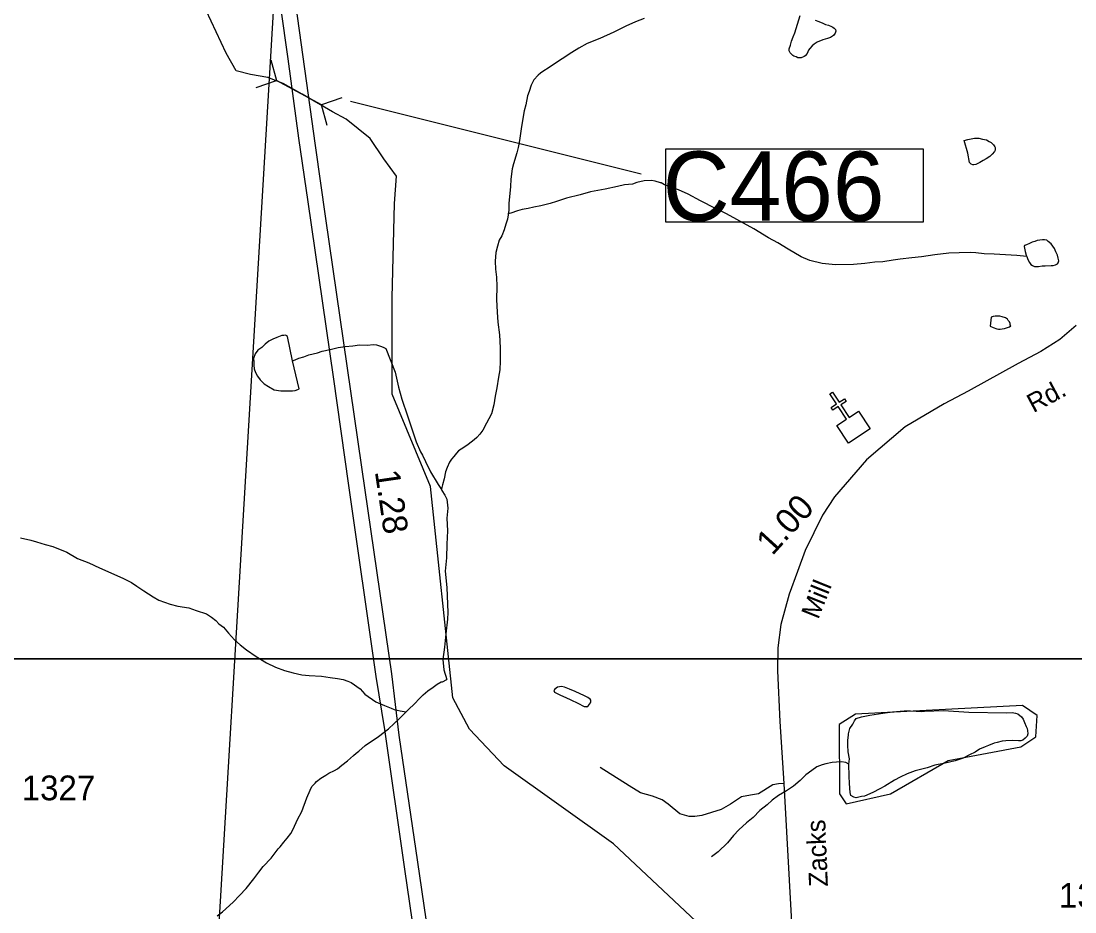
# Model space of a CAD drawing. Extents: x 2082433 to 2279600, y 546599 to 755198.
# Drawn here: x 2131923 to 2137242, y 628951 to 633447 of the extents above; entities that cross this region are included whole.
import ezdxf

# ---------------------------------------------------------------- set-up
doc = ezdxf.new("R2010")
doc.units = 0
for name, color, linetype in [('Exist Boundary Political Fire Districts', 7, 'Continuous'), ('Exist Cultural Church CELL', 7, 'Continuous'), ('Exist Hydrographic Creek Single Shore', 7, 'Continuous'), ('Exist Hydrographic Misc Water Feature', 7, 'Continuous'), ('Exist Hydrographic Pond Under 1500 Sq Ft', 7, 'Continuous'), ('Exist Road Non-System Type 51', 7, 'Continuous'), ('Exist Road Primary Interstate Divided Center Attributed', 7, 'Continuous'), ('Exist Road Primary Interstate Mileage Hundredths English Label', 7, 'Continuous'), ('Exist Road Primary Interstate Structure Culvert CELL', 7, 'Continuous'), ('Exist Road Primary Interstate Structure Culvert Number Label', 7, 'Continuous'), ('Exist Road Secondary Mileage Hundredths English Label', 7, 'Continuous'), ('Exist Road Secondary Type 51 Attributed', 7, 'Continuous'), ('Exist Road Secondary Type 51 Label', 7, 'Continuous'), ('Exist Road Secondary Type 51 Number Label', 7, 'Continuous'), ('Map Preparation Inset Cut Line', 7, 'Continuous')]:
    doc.layers.add(name, color=color, linetype=linetype)

msp = doc.modelspace()

# ---------------------------------------------------------------- linework, layer by layer
at = {"layer": 'Exist Boundary Political Fire Districts'}
msp.add_lwpolyline([(2133211.2, 633750.9), (2132757.6, 626152.3), (2132665.9, 625738.6), (2132591.5, 625659.9), (2132626.6, 625582.6), (2132543.5, 625547.4), (2132369.8, 625473.7), (2132115, 625337.5), (2132119.1, 625316.4), (2131858.4, 625213.2), (2131934.5, 624766.3), (2131973.5, 624691), (2131677, 624612.5), (2131515.2, 624689.6), (2131134.8, 624861.8), (2131013.8, 624919.6), (2130795, 624900.9), (2130739.5, 624698.2), (2130666.3, 624489.5), (2130594.9, 624418.8), (2130513.9, 624420.5), (2130515.3, 624425.9)], dxfattribs=at)
at = {"layer": 'Exist Cultural Church CELL'}
msp.add_lwpolyline([(2136041, 631406.6), (2136088.7, 631437.7), (2136047.1, 631501.5), (2136020.3, 631484.1), (2136011.6, 631497.4), (2136038.4, 631514.9), (2136005.6, 631565.3), (2136019, 631574), (2136051.9, 631523.6), (2136078.7, 631541.1), (2136087.4, 631527.7), (2136060.6, 631510.3), (2136102.1, 631446.4), (2136150.5, 631477.8), (2136208.6, 631388.6), (2136099.1, 631317.3)], close=True, dxfattribs=at)
at = {"layer": 'Exist Hydrographic Creek Single Shore'}
msp.add_lwpolyline([(2135357.2, 628878.4), (2134914, 629294.2), (2134362, 629689.2), (2134186.1, 629873.2), (2134102, 630032.4), (2133989.1, 631097.5), (2133796.1, 631564.1), (2133796.9, 632050.8), (2133807.8, 632526.6), (2133818.7, 632664.6), (2133753.4, 632751.8), (2133684.4, 632853.5), (2133564.6, 632951.5), (2133495.6, 632987.9), (2133341.8, 633077), (2133245.3, 633131.9), (2133169.3, 633162.1), (2133081.8, 633176.7), (2133008.9, 633195.6), (2132957.8, 633285.2), (2132781.3, 633663.4)], dxfattribs=at)
at = {"layer": 'Exist Hydrographic Misc Water Feature'}
for points in [[(2135067.7, 633459.7), (2135024.2, 633443.6), (2134976.3, 633421.6), (2134914.3, 633391.2), (2134844.2, 633358.8), (2134780.4, 633332.8), (2134738.4, 633310.3), (2134702.9, 633288.1), (2134654.5, 633256.1), (2134614.9, 633230.1), (2134583.2, 633209.8), (2134561.2, 633195.6), (2134545.2, 633183.8), (2134533.3, 633173.5), (2134511, 633149.7), (2134497.2, 633123.4), (2134487.4, 633091.6), (2134479.8, 633069.6), (2134470, 633023.3), (2134462, 632993.2), (2134448.7, 632915.3), (2134438.8, 632843.4), (2134432.7, 632809.1), (2134425.1, 632781.5), (2134409.1, 632727.1), (2134401.5, 632701.1), (2134395.7, 632649.2), (2134393.7, 632611.4), (2134385.7, 632525.4), (2134384.3, 632491.1), (2134382.2, 632473.2)], [(2135827.8, 633387.3), (2135855.7, 633475.1)], [(2135931.6, 633451.5), (2135949.8, 633443.8), (2135969.9, 633435.9), (2135983.7, 633429.8), (2135998, 633426), (2136014, 633419.9), (2136019.6, 633415.8), (2136027.6, 633410.1), (2136033.9, 633403.9), (2136036, 633395.9), (2136031.7, 633386), (2136024.3, 633374.2), (2136008.1, 633364.1), (2135993.9, 633358.1), (2135969.9, 633352), (2135941.8, 633339.6), (2135926.3, 633329.8), (2135916.4, 633321.6), (2135904.3, 633307.6), (2135898.2, 633299.6), (2135890, 633283.4), (2135880.3, 633271.4), (2135876.4, 633267.6), (2135860.4, 633261.5), (2135856.5, 633261.2), (2135844.2, 633261.5), (2135834.8, 633265.4), (2135824.3, 633269.4), (2135818.2, 633273.1), (2135812.5, 633279.3), (2135804.5, 633287), (2135800.1, 633297), (2135800.1, 633307.1), (2135806.5, 633325.2), (2135811.8, 633345), (2135819.8, 633367), (2135827.8, 633387.3)], [(2136702, 632779.3), (2136683.7, 632843.3), (2136701.8, 632849.1), (2136717.8, 632853.2), (2136736, 632855.3), (2136757.9, 632855.2), (2136776, 632851.2), (2136795.9, 632847.4), (2136809.8, 632839.6), (2136819.9, 632833.6), (2136832, 632821.7), (2136837.9, 632811.8), (2136839.8, 632807.9), (2136840.4, 632795.7), (2136836.1, 632787.8), (2136824.4, 632775.8), (2136812.5, 632763.4), (2136794.2, 632751.5), (2136778.5, 632743.4), (2136762.5, 632733.6), (2136742.4, 632723.3), (2136732.3, 632721.2), (2136726.4, 632721.3), (2136718.6, 632725.3), (2136710.6, 632733.4), (2136702, 632779.3)], [(2136998.7, 632258.7), (2136948.6, 632264.3), (2136892.5, 632266.3), (2136834.4, 632269.7), (2136784.4, 632271.6), (2136742.6, 632277.5), (2136714.5, 632279.4), (2136658.3, 632277.3), (2136606.6, 632275), (2136534.6, 632266.5), (2136468.2, 632256.2), (2136418.6, 632252), (2136360.8, 632245.7), (2136324.9, 632239.8), (2136272.8, 632231.4), (2136233, 632229.3), (2136182.6, 632223.1), (2136125, 632218.9), (2136033.3, 632216.5), (2135966.9, 632224.2), (2135904.5, 632238.1), (2135860.6, 632257.6), (2135794.6, 632295.2), (2135742.5, 632327), (2135696.4, 632353.1), (2135622.4, 632398.4), (2135484, 632474), (2135427.8, 632501.6), (2135351.7, 632539.5), (2135289.8, 632573.2), (2135241.6, 632595.1), (2135185.2, 632614.5), (2135171.5, 632620.7), (2135153.4, 632630.3), (2135149.7, 632630.5), (2135123.3, 632638.5), (2135105.2, 632642.4), (2135067.5, 632640.1), (2135031.2, 632631.8), (2135009.5, 632623.7), (2134969.3, 632619.6), (2134933.6, 632611.7), (2134871.5, 632599.1), (2134797.9, 632585.1), (2134745.6, 632570.7), (2134675.8, 632552.5), (2134626, 632536.1), (2134594, 632525.9), (2134546.3, 632513.7), (2134510.4, 632507.8), (2134482.1, 632501.5), (2134452.1, 632495.5), (2134428.1, 632489.4), (2134394.3, 632477.5), (2134382.2, 632473.2)], [(2134382.2, 632473.2), (2134382.4, 632469.2), (2134378.7, 632447), (2134370.5, 632421), (2134360.7, 632393.3), (2134349, 632363), (2134336.7, 632341), (2134327.1, 632311.2), (2134319.1, 632278.8), (2134315.8, 632235), (2134317.6, 632195.1), (2134321.9, 632155), (2134324.2, 632106.8), (2134322.1, 632041.1), (2134326.2, 631977.1), (2134328.7, 631927.3), (2134337.1, 631863.2), (2134341.4, 631797.3), (2134341.4, 631731.1), (2134339.6, 631687.2), (2134332, 631649.4), (2134324.4, 631595.4), (2134316, 631553.2), (2134308.6, 631511), (2134296.7, 631465), (2134284.6, 631439.2), (2134272.9, 631417), (2134253.2, 631383.1), (2134239.3, 631362.9), (2134223.5, 631345), (2134209.2, 631333), (2134179.6, 631310.7), (2134157.3, 631294.6), (2134131.2, 631278.7), (2134120, 631266.6), (2134107.9, 631250.2), (2134095.8, 631236.2), (2134085.9, 631220.2), (2134073.8, 631194.5), (2134065.8, 631172.2), (2134058.2, 631136), (2134050.2, 631106), (2134046.7, 631092.3), (2134044.5, 631082.1)], [(2136998.7, 632258.7), (2137004.6, 632242.8), (2137012.4, 632228.6), (2137020.4, 632218.5), (2137028.4, 632212.8), (2137038.5, 632208.9), (2137058.8, 632209), (2137076.6, 632210.8), (2137092.8, 632211.2), (2137122.5, 632213.2), (2137132.6, 632213.3), (2137144.5, 632217.2), (2137154.3, 632221.4), (2137158.4, 632227.2), (2137160.5, 632237.4), (2137158.2, 632249.5), (2137154.5, 632265.1), (2137146.1, 632281.4), (2137138.5, 632299.2), (2137122.1, 632323.2), (2137108, 632335.1), (2137100, 632341.1), (2137087.9, 632342.9), (2137078.2, 632342.8), (2137064.3, 632340.8), (2137052, 632338.6), (2137040.3, 632334.7), (2137026, 632330.8), (2137012.2, 632324.7), (2136998.5, 632318.3), (2136988, 632314.6), (2136986.2, 632308.4), (2136990.3, 632284.7), (2136996.2, 632264.7), (2136998.7, 632258.7)], [(2136819.7, 631952), (2136813.9, 631907.8), (2136830.1, 631900.1), (2136847.8, 631894.2), (2136856, 631892.1), (2136864.2, 631892.1), (2136874.2, 631894.2), (2136886.1, 631896.1), (2136901.9, 631900.2), (2136911.9, 631904.3), (2136918.3, 631908.3), (2136916.2, 631914.3), (2136916, 631920.4), (2136911.7, 631928.3), (2136906, 631936.5), (2136901.7, 631942.4), (2136891.6, 631948.4), (2136875.6, 631954.1), (2136863.5, 631958.3), (2136856, 631957.9), (2136843.7, 631958.1), (2136839.8, 631957.9), (2136829.7, 631956.2), (2136819.7, 631952)], [(2133293.8, 631732.6), (2133267.1, 631854.7), (2133263.5, 631858.5), (2133258.9, 631862.4), (2133249.3, 631860.3), (2133239, 631860.6), (2133213.6, 631850.2), (2133193.5, 631842.3), (2133173.6, 631832), (2133155.2, 631816.1), (2133137.8, 631800.1), (2133117.5, 631786.1), (2133103.9, 631767.9), (2133095.9, 631743.9), (2133098, 631727.8), (2133098, 631710), (2133100, 631691.8), (2133106, 631673.9), (2133116.2, 631654), (2133130.4, 631636.1), (2133150.3, 631616), (2133172.2, 631602.2), (2133200.7, 631586.2), (2133234.5, 631580.6), (2133254.4, 631580.4), (2133272.5, 631580.6), (2133292.4, 631580.8), (2133306.3, 631582.7), (2133320.7, 631587), (2133326.4, 631591), (2133293.8, 631732.6)], [(2133293.8, 631732.6), (2133306.1, 631736.9), (2133325.8, 631744.9), (2133350, 631753), (2133375.4, 631763.3), (2133419.7, 631773.2), (2133443.5, 631781.4), (2133483.7, 631789.5), (2133523.5, 631799.7), (2133559.5, 631804), (2133597.7, 631808), (2133631.5, 631812.2), (2133669.2, 631812.1), (2133701.6, 631814.5), (2133717.4, 631812.5), (2133737.7, 631806.6), (2133751.5, 631800.5), (2133763.4, 631794.6)], [(2133763.4, 631794.6), (2133811.8, 631675), (2133828, 631599.1), (2133844.4, 631539), (2133872.9, 631455.2), (2133899.3, 631379.5), (2133917.8, 631323.5), (2133939.5, 631273.6), (2133949.8, 631255.8), (2133963.9, 631223.7), (2133989.7, 631171.9), (2134028.5, 631108.1), (2134044.5, 631082.1)], [(2134044.5, 631082.1), (2134046.3, 631078.2), (2134062.3, 631054.2), (2134072.8, 631034.5), (2134076.9, 630988.4), (2134072.8, 630938.3), (2134075.3, 630874.3), (2134071.8, 630806.3), (2134069.7, 630738.4), (2134064.4, 630670.3), (2134072.4, 630588.4), (2134077.3, 630462.3), (2134075.5, 630428.5), (2134067.3, 630354.3), (2134059.9, 630286.5), (2134052.1, 630224.4), (2134056.2, 630172.7), (2134072.8, 630124.3)], [(2131919.9, 630839), (2131972.4, 630827), (2132000.1, 630819.6), (2132044, 630805.6), (2132084.2, 630795.9), (2132154.3, 630766.2), (2132208.5, 630734.1), (2132264.4, 630712.6), (2132318.8, 630686.9), (2132391, 630655), (2132440.8, 630633.2), (2132481, 630613.4), (2132506.8, 630595.6), (2132543.3, 630571.9), (2132589.2, 630541.8), (2132619, 630524.3), (2132675.4, 630504.5), (2132713.5, 630494.7), (2132769.3, 630485), (2132807.4, 630473.1), (2132859.5, 630455.1), (2132883.7, 630439.3), (2132905.8, 630421.4), (2132921.4, 630405.6), (2132944, 630387.6), (2132970, 630357.7), (2133000.2, 630324), (2133028.5, 630299.8), (2133060.2, 630274.3), (2133110.3, 630240.3), (2133162.4, 630208.6), (2133206.9, 630186.8), (2133252.6, 630168.9), (2133296.7, 630157), (2133341, 630147.5), (2133376.8, 630143.7), (2133438.6, 630141.6), (2133482.9, 630134.1), (2133520.8, 630130), (2133548.7, 630124.1), (2133572.5, 630116.5), (2133588.7, 630108.4), (2133635.2, 630076.6), (2133658.8, 630050.7), (2133712.9, 630010.9), (2133757.2, 629993.3), (2133791, 629979.2), (2133807, 629973.5), (2133837.2, 629965.7), (2133867.5, 629961.5)], [(2133867.5, 629961.5), (2133879.4, 629973.9), (2133907.1, 629999.8), (2133935.2, 630030), (2133953, 630046), (2133976.8, 630066.3), (2134002.7, 630086.3), (2134023, 630100.2), (2134042.9, 630112.6), (2134050.4, 630112.7), (2134072.8, 630124.3)], [(2134765, 629987.6), (2134774.7, 629987.7), (2134779, 629985.5), (2134786.8, 629993.6), (2134796.8, 630005.9), (2134798.9, 630009.7), (2134798.9, 630019.8), (2134794.8, 630025.7), (2134784.5, 630033.7), (2134766.7, 630041.7), (2134720.6, 630063.2), (2134690.6, 630075.1), (2134666.4, 630085.2), (2134650.6, 630089.3), (2134640.4, 630087.2), (2134630.7, 630085), (2134616.8, 630074.9), (2134612.7, 630069), (2134614.7, 630061), (2134646.5, 630045.2), (2134672.6, 630033.2), (2134698.6, 630021.1), (2134733.1, 630005.4), (2134765, 629987.6)], [(2133614.3, 629752.5), (2133628.4, 629762.9), (2133660.2, 629790.9), (2133726.3, 629837.3), (2133777.5, 629875.4), (2133805.8, 629901.5), (2133835.5, 629929.5), (2133867.5, 629961.5)], [(2136101.8, 629697.4), (2136103.6, 629723.5), (2136097.3, 629759.7), (2136095.4, 629793.6), (2136095.2, 629815.6), (2136099.3, 629845.4), (2136099.1, 629849.5), (2136106.7, 629877.5), (2136121.1, 629899.6), (2136129.3, 629915.4), (2136138.5, 629927.4), (2136164.9, 629935.6), (2136206.6, 629943.9), (2136273, 629954.1), (2136320.8, 629960.3), (2136360.6, 629964.4), (2136380.4, 629966.7), (2136412.4, 629966.7), (2136440.5, 629964.9), (2136466.6, 629963), (2136482.6, 629965), (2136578.7, 629967.5), (2136706.7, 629959.9), (2136896.6, 629956.8), (2136926.3, 629957.1), (2136942.5, 629955.1), (2136954.2, 629951.3), (2136972.4, 629935.1), (2136980.6, 629923.3), (2136987, 629907.4), (2136996.8, 629887.2), (2137000.5, 629877.3)], [(2137000.5, 629877.3), (2137002.8, 629867.3), (2137004.8, 629849.5), (2137000.7, 629837.6), (2136991.1, 629827.3), (2136979.2, 629817.3), (2136968.9, 629815.2), (2136957.1, 629815.4), (2136929, 629817.2), (2136892.9, 629815), (2136875, 629812.8), (2136849, 629806.6), (2136835, 629802.6), (2136805.5, 629790.5), (2136789.1, 629784.4), (2136761.2, 629772.4), (2136739.3, 629758.3), (2136709.4, 629744.2), (2136677.8, 629727.9), (2136637.6, 629714), (2136588, 629701.7), (2136535.7, 629691.4), (2136495.7, 629679.1), (2136435.8, 629663.1), (2136396, 629648.8), (2136359.7, 629630.8), (2136331.8, 629616.7), (2136282.2, 629586.5), (2136258.2, 629572.3), (2136222.6, 629554.2), (2136180.3, 629535.8), (2136164.7, 629533.7), (2136138.5, 629527.5), (2136126.2, 629529.8), (2136110.4, 629539.5), (2136108.5, 629553.6), (2136104.2, 629599.7), (2136102.2, 629635.6), (2136101.8, 629697.4)], [(2132912.2, 628932), (2132939.9, 628952.1), (2132993.8, 629000.3), (2133025.8, 629034.4), (2133059.4, 629070.3), (2133097.2, 629118.5), (2133123.2, 629152.7), (2133144.9, 629180.6), (2133184.7, 629222.9), (2133220.4, 629269), (2133230.2, 629279.3), (2133248.7, 629303.3), (2133266.1, 629323.4), (2133284.2, 629347.4), (2133296.3, 629369.4), (2133317.8, 629417.3), (2133339.9, 629457.8), (2133365.6, 629527.7), (2133381.4, 629565.9), (2133391, 629583.9), (2133406.8, 629601.8), (2133415, 629609.9), (2133436.7, 629626), (2133460.7, 629641.8), (2133476.9, 629652), (2133504.8, 629664.4), (2133520.8, 629674.1), (2133542.5, 629692.3), (2133570.6, 629714.5), (2133600.4, 629740.8), (2133614.3, 629752.5)], [(2136101.8, 629697.4), (2136085.8, 629705.5), (2136063.4, 629709.3), (2136038, 629707), (2136017.7, 629705.2), (2135985.7, 629699.1), (2135965.8, 629692.8), (2135940, 629682.9), (2135914, 629664.5), (2135884.4, 629642.7), (2135855.9, 629614.5), (2135822.3, 629586.3), (2135786.4, 629562.1), (2135746.8, 629538.1), (2135714.6, 629515.8), (2135688.8, 629491.7), (2135652.7, 629463.6), (2135617.4, 629427.5), (2135585.3, 629401.2), (2135545.5, 629365.4), (2135519.4, 629336.9), (2135489.5, 629300.8), (2135441.9, 629255), (2135407.9, 629228.9)]]:
    msp.add_lwpolyline(points, dxfattribs=at)
at = {"layer": 'Exist Hydrographic Pond Under 1500 Sq Ft'}
msp.add_lwpolyline([(2136087.2, 629496.8), (2136312.1, 629548), (2136603.1, 629715.9), (2136969.1, 629783.9), (2137044.1, 629834.9), (2137052.1, 629943), (2136977.1, 629993.7), (2136135.1, 629948.5), (2136052.1, 629897.7), (2136054.1, 629546.7), (2136087.2, 629496.8)], dxfattribs=at)
at = {"layer": 'Exist Road Non-System Type 51'}
msp.add_lwpolyline([(2135772.4, 629599.1), (2135745.4, 629598.3), (2135717.3, 629592.6), (2135645.5, 629546.9), (2135604.8, 629540.1), (2135560, 629532.4), (2135504, 629494.7), (2135456.1, 629468.4), (2135358.8, 629437.9), (2135323.9, 629433.3), (2135295.7, 629432.3), (2135248.4, 629446.6), (2135189.3, 629494.7), (2135158.5, 629516.5), (2135109.6, 629534.9), (2135049.8, 629553.1), (2134992.1, 629587), (2134846.6, 629679.9)], dxfattribs=at)
at = {"layer": 'Exist Road Primary Interstate Divided Center Attributed'}
for points in [[(2134238.4, 627096.8), (2134202.1, 627300.9), (2134175.2, 627469.8), (2134095.1, 628035.7), (2134009.2, 628627.3), (2133926.2, 629202.7), (2133831.9, 629843.7), (2133794.4, 630153.4), (2133659, 631079.9), (2133460.8, 632449.6), (2133409.1, 632819), (2133274.9, 633787.3)], [(2133196.6, 633766.7), (2133268.7, 633255.4), (2133324.1, 632855.3), (2133369.7, 632534.6), (2133498.3, 631651.2), (2133576.5, 631103.9), (2133713.8, 630139.2), (2133757.3, 629871.2), (2133858.4, 629166.4), (2133946.2, 628567.2), (2134013, 628109.1), (2134047.4, 627860.1), (2134107.5, 627455.5), (2134142.9, 627229.7), (2134172.6, 627076.6)]]:
    msp.add_lwpolyline(points, dxfattribs=at)
at = {"layer": 'Exist Road Primary Interstate Structure Culvert CELL'}
for p, q in [((2133183.5, 633250.8), (2133212, 633146.3)), ((2133109.3, 633112.2), (2133212, 633146.3)), ((2133439.4, 633024.6), (2133212, 633146.3)), ((2133542.1, 633058.8), (2133439.4, 633024.6)), ((2133467.9, 632920.2), (2133439.4, 633024.6))]:
    msp.add_line(p, q, dxfattribs=at)
at = {"layer": 'Exist Road Primary Interstate Structure Culvert Number Label'}
msp.add_line((2133586.2, 633042.7), (2135052.7, 632676.1), dxfattribs=at)
msp.add_lwpolyline([(2135177.7, 632801.2), (2136475.5, 632801.2), (2136475.5, 632432.6), (2135177.7, 632432.6)], close=True, dxfattribs=at)
at = {"layer": 'Exist Road Secondary Type 51 Attributed'}
msp.add_lwpolyline([(2137249.2, 631910.8), (2137166.3, 631839.8), (2137070.4, 631779), (2136956.1, 631718.2), (2136703.6, 631579.9), (2136582.9, 631514.5), (2136385.4, 631399), (2136189.6, 631233), (2136029, 631045.4), (2135968.2, 630954.1), (2135881.5, 630775.3), (2135842.8, 630668.4), (2135800.4, 630554.1), (2135757.1, 630401.1), (2135742.1, 630284.5), (2135740.8, 630168.7), (2135752.4, 629912.4), (2135772.4, 629599.1), (2135813.7, 628867.9), (2135818.3, 628702.6)], dxfattribs=at)
at = {"layer": 'Map Preparation Inset Cut Line'}
for points in [[(2115667.4, 674476.7), (2179108.5, 674476.7), (2179108.5, 645771.4), (2163899.7, 645768.1), (2163899.7, 630228.2), (2103425.3, 630228.2), (2103425.3, 662094.1)], [(2125488.3, 630228.2), (2201171.6, 630228.2), (2201171.6, 601522.9), (2185962.8, 601519.6), (2185962.8, 585979.7), (2125488.3, 585979.7)]]:
    msp.add_lwpolyline(points, close=True, dxfattribs=at)

# ---------------------------------------------------------------- texts
at = {"layer": 'Exist Road Primary Interstate Mileage Hundredths English Label'}
msp.add_text('1.28', height=125, rotation=278.3166, dxfattribs=at).set_placement((2133708.4, 631173.8))
at = {"layer": 'Exist Road Primary Interstate Structure Culvert Number Label'}
msp.add_text('C466', height=350, dxfattribs=at).set_placement((2135161.6, 632438.7))
at = {"layer": 'Exist Road Secondary Mileage Hundredths English Label'}
msp.add_text('1.00', height=125, rotation=47.6355, dxfattribs=at).set_placement((2135714.6, 630745.4))
at = {"layer": 'Exist Road Secondary Type 51 Label'}
for s, rotation, p in [('Rd.', 28.1797, (2137032.7, 631467.8)), ('Mill', 68.1065, (2135946.1, 630424)), ('Zacks', 92.3962, (2135995.6, 629080.3))]:
    msp.add_text(s, height=95, rotation=rotation, dxfattribs=at).set_placement(p)
at = {"layer": 'Exist Road Secondary Type 51 Number Label'}
for s, p in [('1327', (2131926, 629514.7)), ('1328', (2137161.4, 628972.5))]:
    msp.add_text(s, height=125, dxfattribs=at).set_placement(p)

doc.saveas('drawing.dxf')
